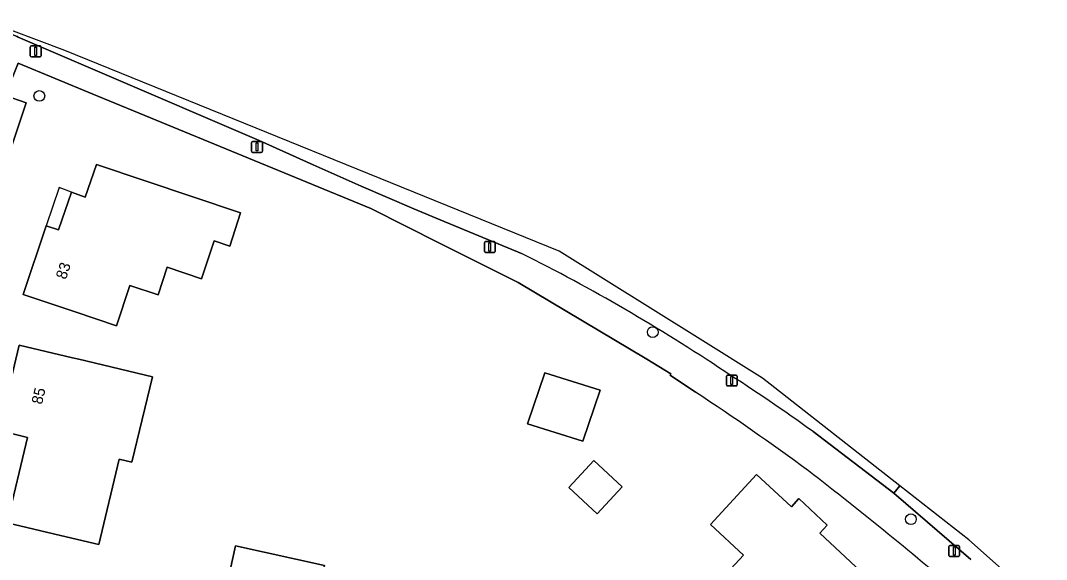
# Model space of a CAD drawing. Extents: x 159626 to 160723, y 388173 to 389416.
# Drawn here: x 160461.7 to 160555.3, y 388731.8 to 388780.9 of the extents above; entities that cross this region are included whole.
import ezdxf

# ---------------------------------------------------------------- set-up
doc = ezdxf.new("R2010")
doc.units = 0
for name, color, linetype in [('IMGEO_Boom', 7, 'Continuous'), ('IMGEO_Erf', 7, 'Continuous'), ('IMGEO_Fietspad_open', 7, 'Continuous'), ('IMGEO_Lichtmast', 7, 'Continuous'), ('IMGEO_Pand', 7, 'Continuous'), ('IMGEO_Pand_nummerreeks', 7, 'Continuous'), ('IMGEO_Pand_overbouw', 7, 'Continuous'), ('IMGEO_Voetpad_open', 7, 'Continuous')]:
    doc.layers.add(name, color=color, linetype=linetype)

msp = doc.modelspace()

# ---------------------------------------------------------------- linework, layer by layer
at = {"layer": 'IMGEO_Boom'}
for centre in [(160463.441, 388773.996), (160519.364, 388752.477), (160542.901, 388735.43)]:
    msp.add_circle(centre, 0.489, dxfattribs=at)
at = {"layer": 'IMGEO_Erf'}
for points in [[(160523.268, 388747.002), (160520.96, 388748.569), (160521.023, 388748.681), (160518.818, 388750), (160507.107, 388757.004), (160500, 388760.561), (160493.664, 388763.733), (160468.252, 388774.201), (160461.524, 388776.981), (160460.326, 388774.037), (160462.23, 388773.36), (160460.353, 388767.73), (160456.02, 388753.83), (160452.177, 388738.149), (160451.411, 388734.344), (160450.908, 388730.62), (160449.329, 388709.025), (160449.126, 388703.702), (160449.148, 388703.331), (160449.883, 388690.813), (160449.948, 388684.313)], [(160523.4, 388727.604), (160527.642, 388732.157), (160524.617, 388734.944), (160528.83, 388739.513), (160532.003, 388736.569), (160532.685, 388737.309), (160535.279, 388734.897), (160534.584, 388734.149), (160540.18, 388728.936)]]:
    msp.add_lwpolyline(points, dxfattribs=at)
for points in [[(160475.104, 388758.387), (160474.269, 388755.872), (160471.706, 388756.723), (160470.49, 388753.06), (160466.71, 388754.32), (160461.966, 388755.901), (160464.059, 388762.17), (160465.197, 388761.789), (160466.381, 388765.241), (160467.616, 388764.784), (160468.641, 388767.756), (160481.79, 388763.35), (160480.8, 388760.31), (160479.376, 388760.783), (160478.236, 388757.347)], [(160460.52, 388735.099), (160462.365, 388742.886), (160459.758, 388743.503), (160461.299, 388750), (160461.604, 388751.284), (160466.47, 388750.133), (160467.032, 388750), (160473.75, 388748.41), (160471.89, 388740.62), (160470.723, 388740.896), (160468.881, 388733.119), (160465.386, 388733.947)], [(160507.935, 388744.125), (160509.524, 388748.754), (160514.576, 388747.181), (160512.987, 388742.552)], [(160511.713, 388738.325), (160513.983, 388740.788), (160516.583, 388738.393), (160514.313, 388735.929)], [(160480.191, 388727.881), (160481.317, 388733.008), (160489.44, 388731.224), (160488.315, 388726.097)]]:
    msp.add_lwpolyline(points, close=True, dxfattribs=at)
for centre, radius, start, end in [((160393.757, 388549.791), 235.935, 53.66041, 56.70659), ((160334.337, 388480.986), 326.646, 49.16077, 52.41638)]:
    msp.add_arc(centre, radius, start, end, dxfattribs=at)
at = {"layer": 'IMGEO_Fietspad_open'}
for points in [[(160541.904, 388738.459), (160529.376, 388748.292), (160523.441, 388751.991), (160510.83, 388759.852), (160465.775, 388778.134), (160458.461, 388780.867), (160458.461, 388780.867), (160457.385, 388778.37), (160457.533, 388778.597)], [(160460.733, 388779.698), (160461.427, 388779.401), (160461.526, 388779.358), (160469.179, 388776.081), (160483.472, 388769.949), (160488.396, 388767.714), (160492.774, 388765.763), (160497.596, 388763.719), (160500, 388762.722), (160507.413, 388759.649)], [(160533.976, 388743.415), (160541.353, 388737.806), (160541.904, 388738.459)], [(160541.904, 388738.459), (160541.353, 388737.806), (160548.366, 388731.763)], [(160552.741, 388728.06), (160554.523, 388726.472), (160555.261, 388727.259), (160548.168, 388733.543), (160541.904, 388738.459)]]:
    msp.add_lwpolyline(points, dxfattribs=at)
for centre, radius, start, end in [((160429.656, 388604.479), 173.562, 56.31324, 63.38428), ((160428.462, 388597.073), 180.414, 54.20822, 57.3024)]:
    msp.add_arc(centre, radius, start, end, dxfattribs=at)
at = {"layer": 'IMGEO_Lichtmast'}
for p, q in [((160462.717, 388778.554), (160463.507, 388778.554)), ((160463.507, 388778.554), (160462.717, 388778.554)), ((160462.617, 388777.654), (160462.617, 388778.454)), ((160462.617, 388778.454), (160462.617, 388777.654)), ((160463.607, 388778.454), (160463.607, 388777.654)), ((160463.607, 388777.654), (160463.607, 388778.454)), ((160463.507, 388777.554), (160462.717, 388777.554)), ((160462.717, 388777.554), (160463.507, 388777.554)), ((160482.786, 388768.958), (160482.786, 388769.758)), ((160482.786, 388769.758), (160482.786, 388768.958)), ((160482.886, 388769.858), (160483.676, 388769.858)), ((160483.676, 388769.858), (160482.886, 388769.858)), ((160483.776, 388769.758), (160483.776, 388768.958)), ((160483.776, 388768.958), (160483.776, 388769.758)), ((160483.676, 388768.858), (160482.886, 388768.858)), ((160482.886, 388768.858), (160483.676, 388768.858)), ((160504.015, 388759.825), (160504.015, 388760.625)), ((160504.015, 388760.625), (160504.015, 388759.825)), ((160504.115, 388760.725), (160504.905, 388760.725)), ((160504.905, 388760.725), (160504.115, 388760.725)), ((160505.005, 388760.625), (160505.005, 388759.825)), ((160505.005, 388759.825), (160505.005, 388760.625)), ((160504.905, 388759.725), (160504.115, 388759.725)), ((160504.115, 388759.725), (160504.905, 388759.725)), ((160526.076, 388747.669), (160526.076, 388748.469)), ((160526.076, 388748.469), (160526.076, 388747.669)), ((160526.176, 388748.569), (160526.966, 388748.569)), ((160526.966, 388748.569), (160526.176, 388748.569)), ((160527.066, 388748.469), (160527.066, 388747.669)), ((160527.066, 388747.669), (160527.066, 388748.469)), ((160526.966, 388747.569), (160526.176, 388747.569)), ((160526.176, 388747.569), (160526.966, 388747.569)), ((160546.354, 388732.134), (160546.354, 388732.934)), ((160546.354, 388732.934), (160546.354, 388732.134)), ((160546.454, 388733.034), (160547.244, 388733.034)), ((160547.244, 388733.034), (160546.454, 388733.034)), ((160547.344, 388732.934), (160547.344, 388732.134)), ((160547.344, 388732.134), (160547.344, 388732.934)), ((160547.244, 388732.034), (160546.454, 388732.034)), ((160546.454, 388732.034), (160547.244, 388732.034))]:
    msp.add_line(p, q, dxfattribs=at)
for points in [[(160463.037, 388778.429), (160463.187, 388778.429), (160463.187, 388777.679), (160463.037, 388777.679), (160463.037, 388778.429)], [(160483.206, 388769.733), (160483.356, 388769.733), (160483.356, 388768.983), (160483.206, 388768.983), (160483.206, 388769.733)], [(160504.435, 388760.6), (160504.585, 388760.6), (160504.585, 388759.85), (160504.435, 388759.85), (160504.435, 388760.6)], [(160526.496, 388748.444), (160526.646, 388748.444), (160526.646, 388747.694), (160526.496, 388747.694), (160526.496, 388748.444)], [(160546.774, 388732.909), (160546.924, 388732.909), (160546.924, 388732.159), (160546.774, 388732.159), (160546.774, 388732.909)]]:
    msp.add_lwpolyline(points, dxfattribs=at)
for centre, start, end in [((160462.717, 388778.454), 90, 180), ((160462.717, 388778.454), 90, 180), ((160463.507, 388778.454), 0, 90), ((160463.507, 388778.454), 360, 90), ((160462.717, 388777.654), 180, 270), ((160462.717, 388777.654), 180, 270), ((160463.507, 388777.654), 270, 0), ((160463.507, 388777.654), 270, 0), ((160482.886, 388769.758), 90, 180), ((160482.886, 388769.758), 90, 180), ((160483.676, 388769.758), 0, 90), ((160483.676, 388769.758), 360, 90), ((160482.886, 388768.958), 180, 270), ((160482.886, 388768.958), 180, 270), ((160483.676, 388768.958), 270, 0), ((160483.676, 388768.958), 270, 0), ((160504.115, 388760.625), 90, 180), ((160504.115, 388760.625), 90, 180), ((160504.115, 388759.825), 180, 270), ((160504.115, 388759.825), 180, 270), ((160504.905, 388760.625), 0, 90), ((160504.905, 388760.625), 360, 90), ((160504.905, 388759.825), 270, 0), ((160504.905, 388759.825), 270, 0), ((160526.176, 388748.469), 90, 180), ((160526.176, 388748.469), 90, 180), ((160526.176, 388747.669), 180, 270), ((160526.176, 388747.669), 180, 270), ((160526.966, 388748.469), 0, 90), ((160526.966, 388748.469), 360, 90), ((160526.966, 388747.669), 270, 0), ((160526.966, 388747.669), 270, 0), ((160546.454, 388732.934), 90, 180), ((160546.454, 388732.934), 90, 180), ((160547.244, 388732.934), 0, 90), ((160547.244, 388732.934), 360, 90), ((160546.454, 388732.134), 180, 270), ((160546.454, 388732.134), 180, 270), ((160547.244, 388732.134), 270, 0), ((160547.244, 388732.134), 270, 0)]:
    msp.add_arc(centre, 0.1, start, end, dxfattribs=at)
at = {"layer": 'IMGEO_Pand'}
for points in [[(160479.376, 388760.783), (160480.8, 388760.31), (160481.79, 388763.35), (160468.641, 388767.756), (160467.616, 388764.784), (160466.381, 388765.241), (160465.197, 388761.789), (160464.059, 388762.17), (160461.966, 388755.901), (160466.71, 388754.32), (160470.49, 388753.06), (160471.706, 388756.723), (160474.269, 388755.872), (160475.104, 388758.387), (160478.236, 388757.347)], [(160466.47, 388750.133), (160461.604, 388751.284), (160461.299, 388750), (160459.758, 388743.503), (160462.365, 388742.886), (160460.52, 388735.099), (160465.386, 388733.947), (160468.881, 388733.119), (160470.723, 388740.896), (160471.89, 388740.62), (160473.75, 388748.41), (160467.032, 388750)], [(160512.987, 388742.552), (160514.576, 388747.181), (160509.524, 388748.754), (160507.935, 388744.125)], [(160511.713, 388738.325), (160514.313, 388735.929), (160516.583, 388738.393), (160513.983, 388740.788)], [(160534.584, 388734.149), (160535.279, 388734.897), (160532.685, 388737.309), (160532.003, 388736.569), (160528.83, 388739.513), (160524.617, 388734.944), (160527.642, 388732.157), (160523.4, 388727.604), (160523.293, 388727.489), (160530.692, 388720.619), (160533.248, 388718.245), (160538.367, 388723.717), (160536.658, 388725.294), (160535.84, 388726.049), (160536.946, 388727.21), (160537.779, 388726.417), (160540.18, 388728.936)], [(160489.44, 388731.224), (160481.317, 388733.008), (160480.191, 388727.881), (160488.315, 388726.097)]]:
    msp.add_lwpolyline(points, close=True, dxfattribs=at)
at = {"layer": 'IMGEO_Pand_overbouw'}
msp.add_lwpolyline([(160466.381, 388765.241), (160465.255, 388765.658), (160464.059, 388762.17), (160465.197, 388761.789)], close=True, dxfattribs=at)
at = {"layer": 'IMGEO_Voetpad_open'}
for points in [[(160507.413, 388759.649), (160500, 388762.722), (160497.596, 388763.719), (160492.774, 388765.763), (160488.396, 388767.714), (160483.472, 388769.949), (160469.179, 388776.081), (160461.526, 388779.358), (160461.427, 388779.401), (160460.733, 388779.698)], [(160457.533, 388778.597), (160459.26, 388777.877), (160457.984, 388774.826), (160459.852, 388774.197), (160460.326, 388774.037), (160461.524, 388776.981), (160468.252, 388774.201), (160493.664, 388763.733), (160500, 388760.561), (160507.107, 388757.004), (160518.818, 388750), (160521.023, 388748.681), (160520.96, 388748.569), (160523.268, 388747.002)], [(160541.353, 388737.806), (160533.976, 388743.415)], [(160548.366, 388731.763), (160541.353, 388737.806)]]:
    msp.add_lwpolyline(points, dxfattribs=at)
msp.add_lwpolyline([(160459.852, 388774.197), (160457.984, 388774.826), (160456.41, 388775.356), (160454.808, 388769.616), (160458.125, 388768.488), (160460.353, 388767.73), (160462.23, 388773.36), (160460.326, 388774.037)], close=True, dxfattribs=at)
for centre, radius, start, end in [((160429.656, 388604.479), 173.562, 56.31324, 63.38428), ((160428.462, 388597.073), 180.414, 54.20822, 57.3024), ((160393.757, 388549.791), 235.935, 53.66041, 56.70659), ((160334.337, 388480.986), 326.646, 49.16077, 52.41638)]:
    msp.add_arc(centre, radius, start, end, dxfattribs=at)

# ---------------------------------------------------------------- texts
at = {"layer": 'IMGEO_Pand_nummerreeks'}
for s, rotation, p in [('83', 71.53951, (160465.861, 388757.213)), ('85', 76.65364, (160463.682, 388745.833))]:
    msp.add_text(s, height=1, rotation=rotation, dxfattribs=at).set_placement(p)

doc.saveas('drawing.dxf')
